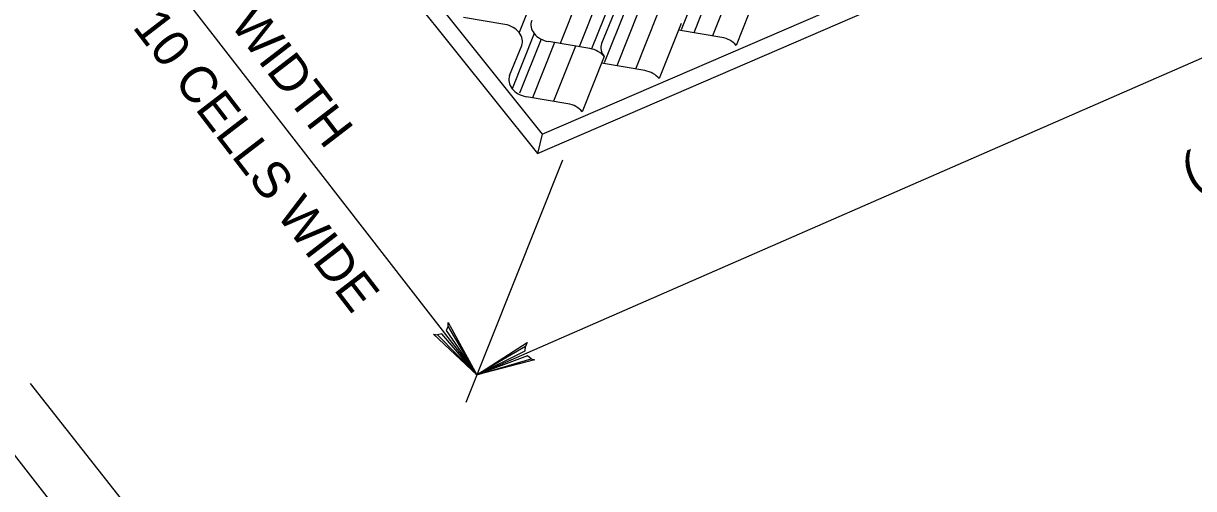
# Model space of a CAD drawing. Extents: x 638850 to 644908, y 297188 to 298900.
# Drawn here: x 638997.2 to 639093.6, y 298222.9 to 298261.1 of the extents above; entities that cross this region are included whole.
import ezdxf

# ---------------------------------------------------------------- set-up
doc = ezdxf.new("R2010")
doc.units = 0
for name, color, linetype in [('1', 7, 'Continuous'), ('2', 7, 'Continuous'), ('3', 7, 'Continuous'), ('6', 7, 'Continuous')]:
    doc.layers.add(name, color=color, linetype=linetype)

msp = doc.modelspace()

# ---------------------------------------------------------------- linework, layer by layer
at = {"layer": '1'}
msp.add_line((639039.958, 298252.027), (639039.567, 298250.442), dxfattribs=at)
for points in [[(639032.21, 298236.229), (639032.052, 298235.888), (639034.584, 298232.231), (639032.21, 298236.229), (639032.225, 298236.54), (639034.584, 298232.231), (639031.687, 298235.6), (639031.327, 298235.526), (639034.584, 298232.231), (639030.999, 298235.587), (639031.327, 298235.526)], [(639039.043, 298233.547), (639038.752, 298233.785), (639034.584, 298232.231), (639039.043, 298233.547), (639039.341, 298233.456), (639034.584, 298232.231), (639038.563, 298234.209), (639038.579, 298234.576), (639034.584, 298232.231), (639038.719, 298234.879), (639038.579, 298234.576)]]:
    msp.add_lwpolyline(points, dxfattribs=at)
at = {"layer": '2'}
for p, q in [((639039.888, 298264.939), (639038.07, 298260.398)), ((639053.187, 298265.064), (639051.413, 298260.631)), ((639054.265, 298264.926), (639052.447, 298260.385)), ((639055.815, 298264.664), (639053.998, 298260.123)), ((639043.192, 298263.896), (639041.432, 298259.498)), ((639044.769, 298263.632), (639043.007, 298259.232)), ((639057.752, 298263.874), (639055.935, 298259.335)), ((639045.582, 298262.922), (639044.034, 298259.053)), ((639046.844, 298262.337), (639045.07, 298257.904)), ((639036.899, 298261.057), (639033.481, 298261.636)), ((639045.853, 298261.969), (639044.861, 298259.495)), ((639047.922, 298262.199), (639046.104, 298257.657)), ((639049.472, 298261.936), (639047.654, 298257.395)), ((639051.408, 298261.147), (639049.592, 298256.608)), ((639054.764, 298259.993), (639051.189, 298260.598)), ((639039.305, 298260.315), (639037.488, 298255.776)), ((639039.881, 298259.853), (639038.107, 298255.42)), ((639040.973, 298259.573), (639039.155, 298255.032)), ((639043.894, 298259.079), (639040.476, 298259.658)), ((639037.283, 298256.85), (639038.275, 298259.324)), ((639042.713, 298259.278), (639040.896, 298254.738)), ((639045.066, 298258.422), (639043.248, 298253.88)), ((639048.42, 298257.266), (639044.845, 298257.87)), ((639042.077, 298254.538), (639038.658, 298255.116))]:
    msp.add_line(p, q, dxfattribs=at)
for centre, start_param, end_param in [((639040.606, 298260.875), 6.186654, 7.077676), ((639036.769, 298259.839), 3.936083, 4.827105), ((639036.769, 298259.839), 3.045062, 3.936083), ((639040.606, 298260.875), 0.794491, 1.685512), ((639046.367, 298258.98), 6.186654, 7.077676), ((639054.634, 298258.775), 3.936083, 4.827105), ((639043.765, 298257.861), 3.936083, 4.827105), ((639038.788, 298256.335), 6.186654, 7.077676), ((639048.291, 298256.048), 3.936083, 4.827105), ((639038.788, 298256.335), 0.794491, 1.685512), ((639041.948, 298253.321), 3.936083, 4.827105)]:
    msp.add_ellipse(centre, major_axis=(-1.543, 0.403), ratio=0.764477, start_param=start_param, end_param=end_param, dxfattribs=at)
at = {"layer": '6'}
for p, q in [((639039.958, 298252.027), (639272.419, 298352.342)), ((639039.567, 298250.442), (639272.028, 298350.757)), ((638963.468, 298347.689), (639039.958, 298252.027)), ((638963.077, 298346.104), (639039.567, 298250.442)), ((639034.584, 298232.231), (639219.15, 298312.854)), ((638981.818, 298300.116), (639034.584, 298232.231)), ((639033.687, 298229.99), (639041.662, 298249.918)), ((638997.796, 298231.522), (639015.205, 298209.39)), ((638993.465, 298229.428), (639010.954, 298207.194))]:
    msp.add_line(p, q, dxfattribs=at)

# ---------------------------------------------------------------- texts
at = {"layer": '3'}
for s, rotation, p in [('EXPANDED SECTION WIDTH', 307.53197, (638988.51, 298294.517)), ('(ADDITIONAL LENGTHS MAY BE AVAILABLE)', 23.18713, (639093.447, 298247.416)), ('10 CELLS WIDE', 307.53197, (639006.151, 298260.84))]:
    msp.add_text(s, height=3, rotation=rotation, dxfattribs=at).set_placement(p)

doc.saveas('drawing.dxf')
